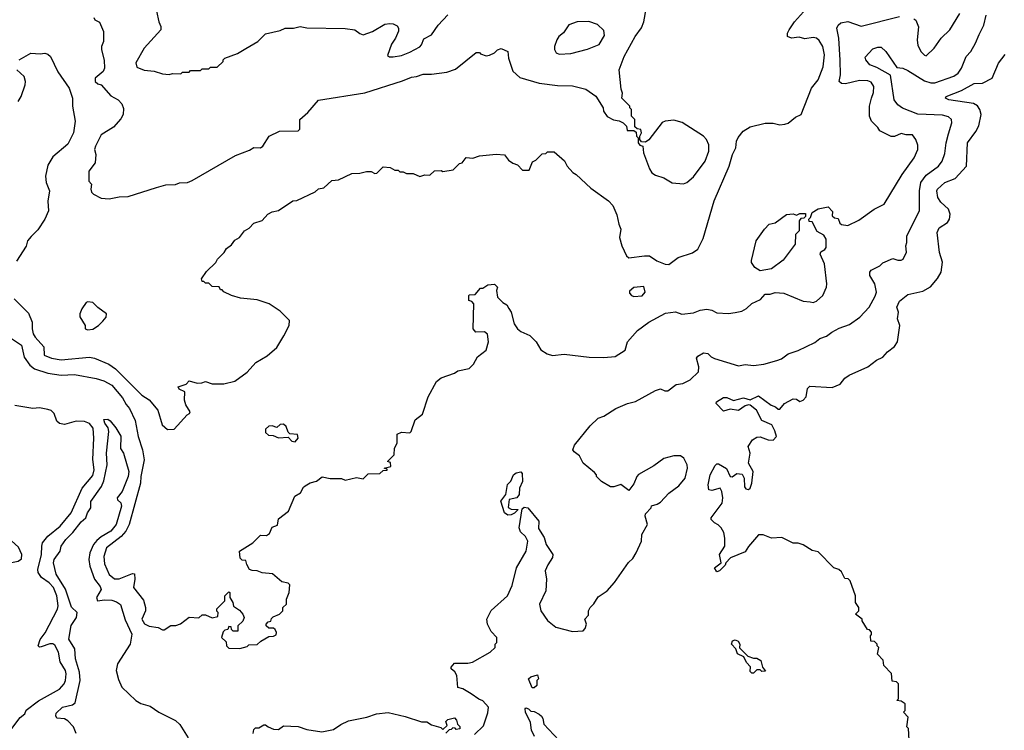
# Model space of a CAD drawing. Extents: x 1793424 to 1900092, y 321114 to 470632.
# Tile 276 of 292: x 1871545 to 1877477, y 422325 to 426607. Entities that reach past the tile are written whole.
import ezdxf

# ---------------------------------------------------------------- set-up
doc = ezdxf.new("R2010")
doc.units = 0

msp = doc.modelspace()

# ---------------------------------------------------------------- linework, layer by layer
at = {"layer": '0CON05XD'}
for points in [[(1871990.7, 426620.7), (1871997, 426607), (1872025, 426592.5), (1872050, 426535), (1872050, 426475), (1872037.5, 426445), (1872037.5, 426425), (1872053, 426363), (1872056, 426315), (1872048.8, 426295), (1872000, 426255), (1871999.2, 426235), (1872015, 426220), (1872035, 426214), (1872095, 426147.5), (1872138.8, 426125), (1872159.7, 426099.7), (1872171.2, 426071.2), (1872168.6, 426035), (1872155, 426010), (1872110.2, 425959.8), (1872035, 425913.8), (1872002.5, 425845), (1871996.2, 425825), (1872003.3, 425795), (1872000, 425745), (1871962.5, 425695), (1871962.5, 425635), (1871977.5, 425615), (1871973.3, 425585), (1871978.3, 425568.3), (1871990, 425555), (1872035, 425532.5), (1872085, 425527.5), (1872145, 425540), (1872199.3, 425540.7), (1872370, 425595), (1872425, 425612.5), (1872483, 425613), (1872507, 425623), (1872555, 425626.7), (1872585, 425637.5), (1872845, 425788.8), (1872929.5, 425820.5), (1872955, 425836.7), (1872995.9, 425834.1), (1873010, 425845), (1873047.5, 425905), (1873110, 425935), (1873223.6, 425936.4), (1873233, 425947), (1873232.5, 426005), (1873281.7, 426048.3), (1873345, 426121.2), (1873625, 426165.6), (1873851.7, 426238.3), (1873905, 426261.2), (1873936, 426264), (1873975, 426278.8), (1874025, 426278.8), (1874118.8, 426291.2), (1874170.7, 426309.3), (1874295, 426410), (1874315, 426410), (1874321.7, 426401.7), (1874355, 426390), (1874375, 426392.5), (1874405, 426407.5), (1874423.9, 426426.1), (1874445, 426432.5), (1874486.2, 426416.2), (1874490, 426375), (1874516.4, 426296.4), (1874558.3, 426258.3), (1874675, 426224.2), (1874785, 426210), (1874875, 426208), (1874955, 426188.8), (1875016.1, 426146.1), (1875060, 426075), (1875062.5, 426055), (1875083.6, 426023.6), (1875123, 426003), (1875157, 425997), (1875180, 425985), (1875200, 425965), (1875205, 425940), (1875245, 425940), (1875258.3, 425928.3), (1875260, 425905), (1875270, 425895), (1875270, 425865), (1875281.7, 425851.7), (1875300, 425845), (1875302.5, 425805), (1875338.3, 425708.3), (1875353.3, 425685), (1875375, 425670), (1875425, 425653.3), (1875475, 425623.3), (1875545, 425617.5), (1875565, 425626.7), (1875605, 425660), (1875674, 425755), (1875697.1, 425815), (1875697.5, 425852.5), (1875682.9, 425885), (1875664.5, 425904.5), (1875535, 425988), (1875485, 426002.5), (1875433.6, 425996.4), (1875415, 425987.5), (1875335, 425882.5), (1875315, 425870), (1875291.7, 425871.7), (1875280, 425885), (1875280, 425905), (1875290, 425925), (1875287.5, 425945), (1875265, 425950), (1875251.7, 425961.7), (1875250, 426005), (1875230, 426025), (1875230, 426065), (1875220, 426075), (1875220, 426085), (1875172.5, 426135), (1875177.5, 426165), (1875168.3, 426188.3), (1875156.2, 426305), (1875186, 426385), (1875252, 426505), (1875291.2, 426558.8), (1875306, 426595), (1875318.1, 426671.9)], [(1872355, 426722.5), (1872382.5, 426595), (1872396.1, 426566.1), (1872396.2, 426545), (1872294.2, 426435), (1872245, 426347.5), (1872250.5, 426320.5), (1872295, 426302), (1872355, 426296.2), (1872405, 426281.2), (1872445, 426276.7), (1872465, 426282.5), (1872515, 426280), (1872525, 426290), (1872565, 426290), (1872575, 426300), (1872635, 426300), (1872645, 426310), (1872685, 426310), (1872695, 426320), (1872735, 426320), (1872770, 426355), (1872770, 426365), (1872780, 426375), (1872857, 426403), (1872906.4, 426433.6), (1872980, 426475), (1873025, 426522.5), (1873115, 426542.5), (1873145, 426556.7), (1873195, 426556.7), (1873235, 426566.7), (1873275, 426558.8), (1873505, 426553.8), (1873565, 426546.2), (1873595, 426523.3), (1873615, 426516.7), (1873670, 426535), (1873745, 426580), (1873775, 426583.3), (1873795, 426582.5), (1873819.3, 426569.3), (1873827.5, 426555), (1873827, 426537), (1873810, 426495), (1873785, 426460), (1873761.7, 426391.7), (1873773, 426383), (1873795, 426383.3), (1873845, 426392), (1873895, 426410.8), (1873955.5, 426444.5), (1873965.6, 426455), (1873979.2, 426490.8), (1874025, 426516.2), (1874065.8, 426575), (1874123.8, 426636.2)], [(1871489.1, 424689.1), (1871555, 424646), (1871572.9, 424572.9), (1871605.3, 424525.3), (1871635, 424503.6), (1871715, 424476.8), (1871795, 424464.6), (1871875, 424469.1), (1872005, 424445.6), (1872051.1, 424431.1), (1872099.2, 424405), (1872165, 424328), (1872187.3, 424287.3), (1872207.5, 424265), (1872241.4, 424191.4), (1872257.8, 424095), (1872284.5, 424015), (1872294.5, 423955), (1872274.6, 423855), (1872273.4, 423813.4), (1872205, 423564.2), (1872185, 423524.4), (1872157.3, 423492.7), (1872067.8, 423425), (1872052.4, 423372.4), (1872055, 423327.5), (1872085, 423264), (1872117, 423237), (1872145, 423238.2), (1872225, 423270.8), (1872237.5, 423267.5), (1872239.2, 423235), (1872231.2, 423185), (1872290, 423110), (1872303.6, 423065), (1872302.9, 423045), (1872280.5, 422995), (1872297, 422967), (1872325, 422952), (1872380, 422945), (1872405, 422930), (1872415, 422930), (1872455, 422956.2), (1872485, 422956.2), (1872513.6, 422966.4), (1872565, 423007.5), (1872625, 423002.5), (1872645, 423020), (1872665, 423020), (1872705, 423002.5), (1872738.3, 423011.7), (1872740, 423035), (1872733, 423043), (1872733, 423057), (1872780, 423105), (1872780, 423135), (1872805, 423160), (1872810, 423155), (1872810, 423125), (1872830, 423095), (1872833, 423073), (1872868.3, 423048.3), (1872890, 423025), (1872897.5, 423005), (1872888.3, 422981.7), (1872860, 422955), (1872858.3, 422921.7), (1872831.7, 422921.7), (1872821.7, 422931.7), (1872818.3, 422948.3), (1872805, 422950), (1872798.3, 422931.7), (1872781.7, 422928.3), (1872771.7, 422918.3), (1872760, 422885), (1872788.3, 422858.3), (1872790, 422835), (1872805, 422820), (1872871.7, 422818.3), (1872915, 422830), (1872925, 422840), (1872975, 422842.5), (1872997, 422863), (1873045, 422890), (1873075, 422892.5), (1873089.3, 422900.7), (1873092.5, 422915), (1873085, 422932.5), (1873075, 422940), (1873045, 422940), (1873030, 422955), (1873030, 422965), (1873041.7, 422978.3), (1873058.3, 422981.7), (1873061.7, 422998.3), (1873071.7, 423008.3), (1873110, 423025), (1873130, 423045), (1873130, 423065), (1873152.5, 423085), (1873152.5, 423115), (1873167.5, 423155), (1873171.7, 423201.7), (1873161.7, 423211.7), (1873125, 423220), (1873067, 423267), (1873005, 423273.3), (1872975, 423286.7), (1872945, 423287.5), (1872930, 423295), (1872912.5, 423325), (1872908.3, 423348.3), (1872885, 423350), (1872873, 423363), (1872870, 423405), (1872950, 423455), (1872995, 423500), (1873031.7, 423498.3), (1873049.3, 423510.7), (1873065, 423550), (1873098.3, 423561.7), (1873105, 423600), (1873163.6, 423646.4), (1873202.5, 423735), (1873237.5, 423755), (1873255, 423790), (1873265, 423797.5), (1873295, 423816.7), (1873333.6, 423826.4), (1873367, 423853), (1873415, 423842.5), (1873483, 423843), (1873505, 423833.3), (1873575, 423847.5), (1873615, 423840), (1873645, 423870), (1873715, 423872.5), (1873735, 423890), (1873758.3, 423891.7), (1873758.3, 423898.3), (1873740, 423905), (1873780, 423915), (1873778.3, 423938.3), (1873760, 423945), (1873800, 423985), (1873802.5, 424025), (1873820, 424055), (1873820, 424110), (1873845, 424122.5), (1873895, 424117.5), (1873902.5, 424125), (1873927.5, 424195), (1873970.7, 424229.3), (1874006.7, 424335), (1874055, 424426.7), (1874085, 424448.8), (1874165, 424478), (1874185, 424491.2), (1874252.5, 424505), (1874278.3, 424531.7), (1874303.3, 424575), (1874356, 424615), (1874369.2, 424665), (1874362.3, 424712.3), (1874346.1, 424726.1), (1874293.6, 424723.6), (1874277.5, 424745), (1874280, 424895), (1874268.3, 424908.3), (1874250, 424915), (1874250, 424945), (1874255, 424950), (1874288.3, 424951.7), (1874321.7, 424988.3), (1874335, 424990), (1874365, 425010), (1874405, 425012.5), (1874422.5, 424995), (1874417.5, 424975), (1874422.5, 424935), (1874455, 424902.5), (1874479.3, 424889.3), (1874492.5, 424867.5), (1874506.2, 424845), (1874523.8, 424775), (1874543.3, 424745), (1874565, 424727.5), (1874617.5, 424705), (1874656.7, 424665), (1874685, 424617.5), (1874723, 424593), (1874755, 424583.3), (1874825, 424591.2), (1874975, 424574), (1875065, 424571.2), (1875131.7, 424578.3), (1875192.5, 424615), (1875206.2, 424665), (1875266.7, 424735), (1875335.8, 424784.2), (1875435, 424838.8), (1875495, 424847.5), (1875533.6, 424833.6), (1875605, 424841.2), (1875645, 424856), (1875685, 424862), (1875715, 424855.8), (1875745, 424840.6), (1875815, 424836.2), (1875855, 424842), (1875895, 424851.2), (1875923.6, 424866.4), (1875955, 424896.7), (1876008.8, 424921.2), (1876035, 424952.5), (1876066.4, 424953.6), (1876097, 424963), (1876149.3, 424959.3), (1876265, 424910), (1876307, 424907), (1876325, 424903.8), (1876345, 424910), (1876383.3, 424945), (1876406, 424995), (1876408, 425015), (1876393.8, 425135), (1876367.5, 425195), (1876371.7, 425208.3), (1876395, 425222.5), (1876403.3, 425235), (1876403.3, 425285), (1876389.3, 425309.3), (1876350, 425330), (1876318.3, 425388.3), (1876301.7, 425391.7), (1876300, 425405), (1876310, 425415), (1876320, 425445), (1876355, 425467.5), (1876415, 425480), (1876441.7, 425451.7), (1876440, 425425), (1876453, 425413), (1876475, 425410), (1876485, 425380), (1876495, 425372.5), (1876535, 425366.7), (1876600.7, 425399.3), (1876692.5, 425465), (1876753.8, 425495), (1876862, 425675), (1876933.8, 425775), (1876955.8, 425824.2), (1876955, 425850), (1876943.3, 425885), (1876923.6, 425913.6), (1876885, 425913.8), (1876855, 425921.2), (1876815, 425902.5), (1876795, 425902.5), (1876727, 425937), (1876715, 425957.5), (1876676.7, 425995), (1876663.8, 426025), (1876664, 426085), (1876675.8, 426135), (1876687.7, 426167.7), (1876690.8, 426205), (1876675, 426230.8), (1876655, 426239.2), (1876605, 426240.6), (1876520.8, 426220.8), (1876495, 426223.3), (1876482, 426235), (1876489.2, 426275), (1876487.6, 426362.4), (1876480.4, 426495), (1876467.5, 426555), (1876475.7, 426574.3), (1876492.7, 426587.3), (1876534.2, 426595.8), (1876615, 426567.5), (1876845, 426625.8)], [(1871512.5, 424925), (1871598.3, 424838.3), (1871620.8, 424785), (1871619.2, 424745), (1871627.1, 424715), (1871637.5, 424695), (1871690, 424635), (1871692, 424585), (1871736.6, 424566.6), (1871795, 424557.1), (1871965, 424572.5), (1871995, 424567.1), (1872081.9, 424531.9), (1872123.1, 424503.1), (1872280, 424345), (1872325, 424316.2), (1872377.5, 424255), (1872403.3, 424165), (1872435, 424137.5), (1872475, 424140), (1872553.6, 424226.4), (1872567.5, 424235), (1872572.5, 424245), (1872546.7, 424286.7), (1872537.5, 424315), (1872540, 424365), (1872505, 424380), (1872500, 424395), (1872548.3, 424411.7), (1872565, 424430), (1872615, 424417.5), (1872641.7, 424418.3), (1872665, 424427.5), (1872705, 424413.3), (1872735, 424412.5), (1872775, 424412.5), (1872841.7, 424428.3), (1872915.9, 424484.1), (1872967.7, 424542.3), (1873035, 424581.2), (1873095, 424631.2), (1873137, 424703), (1873167.5, 424765), (1873170, 424795), (1873115, 424851.2), (1873047.5, 424895), (1872975, 424918.8), (1872875, 424930), (1872820, 424945), (1872775, 424967.5), (1872765, 424980), (1872755, 424980), (1872747, 424997), (1872705, 425000), (1872685, 425020), (1872665, 425020), (1872655, 425030), (1872645, 425030), (1872640, 425045), (1872670.7, 425089.3), (1872726.4, 425143.6), (1872737.5, 425165), (1872776.7, 425205), (1872790.7, 425229.3), (1872820, 425250), (1872840.7, 425279.3), (1872870, 425295), (1872900, 425335), (1872928.3, 425351.7), (1872955, 425380), (1873005, 425397.5), (1873040, 425435), (1873065, 425450), (1873105, 425457.5), (1873190, 425515), (1873215, 425517.5), (1873325, 425570), (1873345, 425587.5), (1873377, 425593), (1873425, 425637.5), (1873465, 425642.5), (1873545, 425680), (1873595, 425682.5), (1873635, 425692.5), (1873661.7, 425691.7), (1873685, 425680), (1873697, 425683), (1873735, 425720), (1873777, 425717), (1873805, 425700), (1873825, 425700), (1873835, 425690), (1873855, 425690), (1873875, 425680), (1873915, 425680), (1873955, 425662.5), (1873985, 425672.5), (1874015, 425670), (1874043.6, 425696.4), (1874085, 425697.5), (1874095, 425692.5), (1874157, 425703), (1874195, 425740), (1874210, 425745), (1874235, 425777.5), (1874275, 425772.5), (1874315, 425787.5), (1874415, 425797.5), (1874465, 425792.5), (1874490, 425760), (1874515, 425742.5), (1874543, 425733), (1874575, 425700), (1874615, 425700), (1874635, 425750), (1874655, 425760), (1874691.7, 425798.3), (1874715, 425800), (1874725, 425810), (1874765, 425810), (1874826.4, 425756.4), (1874842.5, 425725), (1874877, 425687), (1874897.5, 425675), (1874985, 425592.5), (1875092.5, 425515), (1875118.3, 425488.3), (1875141.7, 425431.7), (1875153.8, 425375), (1875166.7, 425345), (1875157.5, 425295), (1875172.5, 425245), (1875200, 425185), (1875215, 425172.5), (1875310, 425185), (1875340, 425185), (1875383, 425153), (1875433, 425133), (1875455, 425132.5), (1875512.5, 425175), (1875597.7, 425202.3), (1875630, 425225), (1875662.3, 425287.7), (1875728, 425515), (1875820, 425725), (1875840, 425795), (1875859.2, 425835), (1875864.3, 425875), (1875873.4, 425896.6), (1875903.3, 425935), (1875945, 425961.2), (1876035, 425983.8), (1876085, 425983.3), (1876125, 425973.8), (1876155, 425978), (1876175, 425983.8), (1876219.5, 426020.5), (1876252.5, 426035), (1876314.6, 426195.4), (1876354.3, 426245), (1876386.2, 426323.8), (1876394.4, 426395), (1876382.9, 426445), (1876361.7, 426481.7), (1876345, 426496), (1876325, 426500), (1876275, 426492), (1876241.7, 426501.7), (1876195, 426496.2), (1876170, 426505), (1876170, 426525), (1876180, 426545), (1876213.3, 426595), (1876266.2, 426655)], [(1874285, 422300), (1874338.3, 422351.7), (1874365, 422430), (1874370, 422465), (1874335, 422503.3), (1874311.7, 422511.7), (1874265.8, 422545.8), (1874215, 422574), (1874183.9, 422583.9), (1874178, 422655), (1874167.1, 422677.1), (1874143.8, 422695), (1874143.6, 422706.4), (1874165, 422730), (1874245, 422730), (1874273.6, 422736.4), (1874380, 422795), (1874410, 422825), (1874410, 422845), (1874420, 422855), (1874420, 422885), (1874385, 422920), (1874363.3, 422965), (1874360, 422995), (1874385, 423046.7), (1874483.8, 423135), (1874511.7, 423198.3), (1874537.5, 423305), (1874595.6, 423405), (1874605.6, 423465.6), (1874592.3, 423492.3), (1874561.5, 423521.5), (1874553.6, 423545), (1874571.2, 423658.8), (1874585, 423668.8), (1874605.6, 423665.6), (1874671.9, 423585), (1874671.2, 423541.2), (1874705, 423486.7), (1874716.2, 423445), (1874756.2, 423385), (1874753.9, 423366.1), (1874727.3, 423322.7), (1874710, 423285), (1874718.8, 423235), (1874714.3, 423165), (1874677.1, 423085), (1874684.3, 423045), (1874725, 422986), (1874775, 422946.2), (1874875, 422920), (1874940, 422925), (1874951.7, 422938.3), (1874960, 422965), (1874950, 422995), (1874971.7, 423018.3), (1874972.5, 423045), (1874982.5, 423065), (1875003.6, 423086.4), (1875030.5, 423129.5), (1875085, 423166.2), (1875129.2, 423215), (1875213.6, 423336.4), (1875239.1, 423360.9), (1875258.8, 423395), (1875290, 423465), (1875292.5, 423505), (1875326.7, 423565), (1875312.5, 423615), (1875315, 423630), (1875350, 423665), (1875351.7, 423678.3), (1875385, 423687.5), (1875405, 423700), (1875456.1, 423753.9), (1875515, 423798.8), (1875554, 423845), (1875568, 423905), (1875566, 423925), (1875545.8, 423965.8), (1875525, 423978.8), (1875485, 423978), (1875425, 423963.3), (1875365, 423918.8), (1875273.6, 423866.4), (1875262.5, 423855), (1875245, 423810), (1875215, 423770), (1875167, 423807), (1875125, 423792.5), (1875105, 423792.5), (1875050, 423825), (1875020, 423855), (1875020, 423865), (1875008.3, 423878.3), (1874940, 423935), (1874918.3, 423978.3), (1874885, 424002.5), (1874877.5, 424015), (1874887.7, 424042.3), (1874980.8, 424159.2), (1875030, 424205), (1875065, 424217.5), (1875136.1, 424263.9), (1875206.1, 424293.9), (1875255, 424306.7), (1875375, 424373.3), (1875405, 424382.5), (1875430.7, 424370.7), (1875449.3, 424370.7), (1875500.5, 424409.5), (1875540, 424415), (1875583.6, 424436.4), (1875633.9, 424486.1), (1875636, 424515), (1875623, 424567), (1875630.7, 424579.3), (1875665, 424600), (1875690, 424595), (1875710, 424575), (1875730, 424565), (1875875, 424522), (1875915, 424529.2), (1875965, 424522.5), (1876027.9, 424532.1), (1876105.9, 424554.1), (1876135, 424563.8), (1876175, 424594), (1876235, 424614.2), (1876335, 424661.2), (1876365, 424686.7), (1876405, 424700), (1876437.5, 424725), (1876482.3, 424747.7), (1876545, 424771.2), (1876606.7, 424815), (1876662.5, 424875), (1876699.5, 424940.5), (1876706.7, 424965), (1876696.7, 425015), (1876667.5, 425065), (1876667.5, 425085), (1876675, 425097.5), (1876726.1, 425123.9), (1876745, 425142.5), (1876805, 425167.5), (1876835, 425157.5), (1876855, 425157.5), (1876867.5, 425165), (1876887, 425207), (1876882.5, 425245), (1876890, 425265), (1876890, 425305), (1876966, 425455), (1876966.5, 425575), (1876973.5, 425625), (1877005, 425670), (1877080, 425725), (1877102.5, 425755), (1877118.7, 425801.3), (1877125.7, 425865), (1877141.1, 425918.9), (1877161.2, 425985), (1877158.8, 426005), (1877141.4, 426021.4), (1877105, 426031.1), (1876955, 426038.2), (1876864, 426074), (1876835, 426093.1), (1876813.8, 426125), (1876792, 426272), (1876709.1, 426319.1), (1876666.2, 426335), (1876642.5, 426365), (1876638.3, 426381.7), (1876685, 426431.2), (1876715, 426442), (1876735, 426441.2), (1876763.3, 426415), (1876828.8, 426318.8), (1876865, 426314.2), (1876895, 426301.4), (1876995, 426237.8), (1877035, 426225.7), (1877057.3, 426227.3), (1877173.2, 426266.8), (1877198, 426285), (1877218, 426315), (1877246.2, 426385), (1877274.1, 426415.9), (1877303.3, 426465), (1877325, 426517.5), (1877353.3, 426575), (1877367.5, 426635)], [(1876932.3, 426612.3), (1876944.2, 426604.2), (1876959.2, 426565), (1876951.9, 426485), (1876955, 426452.5), (1876975, 426413.3), (1876995, 426392.5), (1877005, 426390), (1877055, 426436.2), (1877096, 426495), (1877149.2, 426545), (1877208, 426645)], [(1874795, 426400), (1874865, 426403.8), (1874965, 426428.8), (1875035, 426456.7), (1875067.3, 426512.7), (1875065, 426542.5), (1875025, 426577.5), (1874973, 426597), (1874903.6, 426593.6), (1874854.2, 426575.8), (1874821.7, 426528.3), (1874792.5, 426505), (1874780, 426485), (1874766.7, 426445), (1874767, 426427), (1874777, 426407), (1874795, 426400)], [(1871542.5, 426365), (1871611.2, 426405), (1871668.5, 426401.5), (1871695.9, 426405.9), (1871715, 426400), (1871730, 426385), (1871775, 426292.5), (1871843.6, 426193.6), (1871863.8, 426135), (1871863.8, 426085), (1871880, 425995), (1871868.8, 425925), (1871835, 425857.5), (1871745, 425781.2), (1871715, 425730), (1871700, 425665), (1871704, 425625), (1871724.2, 425575), (1871714.1, 425514.1), (1871718, 425455), (1871696.2, 425405), (1871655, 425340), (1871615, 425300), (1871591.2, 425275), (1871585, 425243.3), (1871525, 425152.5)], [(1876654, 424516), (1876707.5, 424555), (1876745, 424573.3), (1876772.5, 424605), (1876815, 424637.5), (1876833.6, 424666.4), (1876847.5, 424765), (1876833.1, 424805), (1876838.8, 424845), (1876829.2, 424875), (1876845, 424910), (1876895, 424952), (1876985, 424972), (1877032.3, 424997.7), (1877075, 425046.7), (1877096, 425085), (1877104.1, 425145.9), (1877085.7, 425205), (1877072, 425325), (1877085, 425352), (1877134.3, 425385.7), (1877145.8, 425405), (1877151.4, 425435), (1877140, 425465), (1877095, 425507.5), (1877077.1, 425535), (1877070, 425575), (1877075, 425586.7), (1877118.8, 425625), (1877180.2, 425649.8), (1877249.2, 425725), (1877254.4, 425865), (1877305, 425933.8), (1877322.3, 425967.7), (1877337.3, 426035), (1877329.5, 426065), (1877315, 426088.6), (1877291.5, 426101.5), (1877143.2, 426123.2), (1877123.3, 426135), (1877126.7, 426145), (1877218.9, 426181.1), (1877295, 426223.1), (1877345, 426224), (1877403.3, 426255), (1877442, 426345), (1877482.1, 426397.9)], [(1871535, 426114), (1871554.2, 426145), (1871577.8, 426215), (1871580, 426235), (1871571.2, 426265), (1871528.1, 426305)], [(1876005, 425093.8), (1875974.2, 425114.2), (1875953.9, 425143.9), (1875953.3, 425155), (1875982.5, 425275), (1876032.5, 425345), (1876060, 425375), (1876097, 425383), (1876165, 425432.5), (1876205, 425437.5), (1876225, 425430), (1876245, 425440), (1876278.3, 425438.3), (1876278.3, 425421.7), (1876268.3, 425411.7), (1876251.7, 425408.3), (1876240, 425395), (1876240, 425335), (1876218.3, 425311.7), (1876216.7, 425255), (1876145, 425157.5), (1876075, 425106.7), (1876005, 425093.8)], [(1875245, 424940), (1875295, 424943.3), (1875312.5, 424965), (1875305, 425000), (1875245, 424992.5), (1875218.3, 424971.7), (1875218.3, 424958.3), (1875230, 424945), (1875245, 424940)], [(1871955, 424737.5), (1871985, 424742.5), (1872020, 424765), (1872045, 424790), (1872066.1, 424813.9), (1872067.5, 424835), (1872015, 424872.5), (1871985, 424902.5), (1871955, 424907.5), (1871945, 424902.5), (1871920, 424865), (1871907.5, 424835), (1871907, 424817), (1871940, 424765), (1871940, 424745), (1871955, 424737.5)], [(1876902.5, 422265), (1876900, 422335), (1876890, 422345), (1876897.5, 422405), (1876870, 422435), (1876880, 422445), (1876880, 422485), (1876855, 422500), (1876830, 422505), (1876840, 422515), (1876840, 422605), (1876827, 422617), (1876801.7, 422621.7), (1876797, 422667), (1876750, 422715), (1876747, 422747), (1876713, 422783), (1876720, 422825), (1876710, 422835), (1876710, 422845), (1876695, 422860), (1876671.7, 422861.7), (1876670, 422895), (1876677, 422903), (1876677, 422917), (1876665, 422930), (1876651.7, 422931.7), (1876620, 422985), (1876620, 422995), (1876580, 423025), (1876600, 423045), (1876600, 423065), (1876580, 423095), (1876580, 423135), (1876547.5, 423225), (1876537, 423237), (1876515, 423240), (1876495, 423280), (1876480, 423295), (1876450, 423305), (1876355, 423400), (1876318.3, 423408.3), (1876265, 423442.5), (1876235, 423452.5), (1876205, 423452.5), (1876137, 423487), (1876075, 423482.5), (1876023, 423503), (1875995, 423502.5), (1875935, 423433.3), (1875915, 423401.2), (1875826.4, 423363.6), (1875800, 423335), (1875795, 423320), (1875760, 423285), (1875745, 423280), (1875730, 423305), (1875770, 423335), (1875760, 423385), (1875793.3, 423435), (1875793, 423483), (1875787, 423517), (1875770, 423545), (1875753, 423563), (1875730, 423575), (1875710, 423595), (1875710, 423605), (1875776.6, 423693.4), (1875781.2, 423725), (1875774.5, 423764.5), (1875765, 423783.3), (1875715, 423769.2), (1875696.7, 423775), (1875692.5, 423805), (1875704.3, 423865), (1875735, 423920), (1875745, 423930), (1875755, 423930), (1875803, 423903), (1875825, 423853.8), (1875837.7, 423852.3), (1875865, 423873.3), (1875897.5, 423867.5), (1875910, 423845), (1875912.3, 423792.3), (1875919.3, 423779.3), (1875935, 423776.7), (1875945, 423783.3), (1875956.2, 423813.8), (1875963.3, 423885), (1875936.2, 423935), (1875945.6, 423995), (1875933.3, 424035), (1875960, 424075), (1875985, 424091.2), (1876005, 424094), (1876055, 424076.2), (1876085, 424073.3), (1876103.3, 424095), (1876095, 424130), (1876076.4, 424166.4), (1876015, 424192.5), (1875983.3, 424255), (1875945, 424283.3), (1875935, 424286.7), (1875915, 424280), (1875875, 424251.2), (1875825, 424260), (1875785, 424247.5), (1875740, 424295), (1875742.5, 424305), (1875785, 424331.2), (1875805, 424330), (1875845, 424313.3), (1875905, 424327.8), (1875945, 424315.6), (1875995, 424340), (1876072.5, 424285), (1876097.5, 424275), (1876115, 424260), (1876125, 424260), (1876153.3, 424295), (1876205, 424323.3), (1876225, 424320), (1876245, 424306.7), (1876265, 424313.8), (1876282, 424335), (1876291.2, 424385), (1876305, 424398.8), (1876438.8, 424391.2), (1876488.3, 424411.7), (1876515, 424446.7), (1876542.5, 424465), (1876654, 424516)], [(1871496.7, 422335), (1871547, 422403), (1871576.1, 422423.9), (1871585, 422446.7), (1871657.9, 422502.1), (1871785, 422573.8), (1871813.8, 422605), (1871820, 422625), (1871824.2, 422665), (1871820, 422685), (1871787.9, 422737.9), (1871778.6, 422795), (1871757.4, 422837.4), (1871745, 422845.7), (1871727, 422847), (1871675, 422827.5), (1871665, 422826.7), (1871656.7, 422835), (1871668.7, 422871.3), (1871697.8, 422912.2), (1871772.5, 423055), (1871777.1, 423075), (1871768, 423135), (1871749.2, 423185), (1871723.1, 423213.1), (1871676.5, 423246.5), (1871655.3, 423275.3), (1871653.5, 423295), (1871676.2, 423385), (1871677.8, 423435), (1871683.1, 423455), (1871714.3, 423495), (1871789.4, 423555), (1871854.4, 423635), (1871920.4, 423785), (1871985, 423860), (1871993.1, 423895), (1871986.2, 423956.2), (1871992.5, 424085), (1871987.1, 424145), (1871965, 424173.5), (1871936.4, 424186.4), (1871885, 424187.2), (1871815, 424167.5), (1871785, 424173.1), (1871768.6, 424188.6), (1871753.3, 424235), (1871735, 424251.8), (1871715, 424258.9), (1871665, 424267.3), (1871624, 424264), (1871515, 424283.2)], [(1871885.8, 422305), (1871868.6, 422345), (1871835, 422382), (1871815, 422394.2), (1871768.8, 422398.8), (1871762.3, 422412.3), (1871765, 422428.8), (1871802, 422465), (1871862.4, 422477.6), (1871878.9, 422491.1), (1871909.2, 422625), (1871905.4, 422675), (1871881.5, 422755), (1871876.9, 422815), (1871841.2, 422875), (1871854.2, 422955.8), (1871887.3, 423005), (1871890.5, 423035), (1871857.6, 423067.6), (1871820, 423175), (1871765.5, 423265), (1871747.8, 423335), (1871753.1, 423355), (1871788.9, 423405), (1871794.4, 423435), (1871823.3, 423475), (1871865, 423517.1), (1871915, 423581.9), (1871944.2, 423605), (1871953.3, 423635), (1871973.5, 423665), (1871974.3, 423704.3), (1872038.6, 423795), (1872051.7, 423828.3), (1872072.9, 423925), (1872068, 423995), (1872082, 424125), (1872078, 424148), (1872057.5, 424175), (1872051.7, 424198.3), (1872075, 424200), (1872089.3, 424189.3), (1872125, 424146.7), (1872155, 424097.5), (1872153.3, 424023.3), (1872170, 423995), (1872202.9, 423885), (1872199.4, 423855), (1872161.9, 423765), (1872132.9, 423725), (1872133.6, 423713.6), (1872155.3, 423695.3), (1872158.9, 423675), (1872127.1, 423565), (1872095, 423525.5), (1872035, 423491.8), (1872010.5, 423469.5), (1871990.5, 423445), (1871968.2, 423395), (1871962.5, 423355), (1871966.9, 423315), (1871995, 423236.2), (1872030.7, 423190.7), (1872036.8, 423173.2), (1872008.6, 423125), (1872014, 423105), (1872055, 423111.5), (1872099.1, 423109.1), (1872128.9, 423098.9), (1872152.7, 423082.7), (1872179.8, 422989.8), (1872221.1, 422905), (1872211.5, 422845), (1872134.5, 422725), (1872125.6, 422685), (1872140.6, 422630.6), (1872161.1, 422585), (1872245.6, 422505), (1872275, 422487.3), (1872330.6, 422470.6), (1872383.9, 422433.9), (1872483.6, 422383.6), (1872510.6, 422360.6), (1872559.3, 422279.3)], [(1873205, 424063.8), (1873222.5, 424085), (1873218.3, 424108.3), (1873171.7, 424111.7), (1873161.7, 424121.7), (1873150, 424155), (1873135, 424170), (1873115, 424167.5), (1873095, 424150), (1873065, 424160), (1873045, 424157.5), (1873025, 424140), (1873025, 424120), (1873043, 424103), (1873071.7, 424101.7), (1873105, 424087.5), (1873161.7, 424091.7), (1873185, 424067.5), (1873205, 424063.8)], [(1874485, 423621.1), (1874464.7, 423634.7), (1874444.3, 423705), (1874473.9, 423746.1), (1874484.1, 423805.9), (1874504.1, 423825.9), (1874519.2, 423865), (1874535, 423877.5), (1874565, 423882.5), (1874573, 423873), (1874574, 423825), (1874556.7, 423785), (1874554.3, 423745), (1874540, 423725), (1874494.1, 423715.9), (1874487, 423667), (1874505, 423658), (1874547.5, 423655), (1874526.6, 423633.4), (1874505, 423624.4), (1874485, 423621.1)], [(1871495, 423336.7), (1871535, 423343.3), (1871555, 423357.5), (1871558.8, 423385), (1871538.3, 423428.3), (1871495, 423466.7), (1871475, 423472.5), (1871436.4, 423463.6), (1871382.5, 423405), (1871380, 423395), (1871390, 423385), (1871475, 423341.2), (1871495, 423336.7)], [(1875965, 422670), (1875955, 422670), (1875945, 422680), (1875947, 422707), (1875923.9, 422733.9), (1875908.3, 422768.3), (1875870, 422785), (1875860, 422815), (1875832.5, 422845), (1875840, 422865), (1875855, 422870), (1875873, 422863), (1875882.5, 422845), (1875881.7, 422821.7), (1875931.7, 422771.7), (1875965, 422760), (1875985, 422760), (1876010, 422745), (1876020, 422705), (1876038.3, 422681.7), (1876015, 422680), (1876005, 422690), (1875985, 422690), (1875965, 422670)], [(1874645, 422580), (1874631.7, 422581.7), (1874610, 422635), (1874625, 422647.5), (1874665, 422660), (1874670, 422635), (1874660, 422625), (1874660, 422595), (1874645, 422580)], [(1874647, 422287), (1874627.5, 422325), (1874621.7, 422371.7), (1874592.5, 422435), (1874590, 422455), (1874595, 422460), (1874610, 422455), (1874625, 422440), (1874645, 422437.5), (1874675, 422422.5), (1874689.3, 422409.3), (1874697, 422397), (1874701.7, 422361.7), (1874792.5, 422265)], [(1872952.5, 422305), (1872955, 422330), (1872965, 422340), (1872985, 422340), (1873015, 422357.5), (1873025, 422357.5), (1873042.5, 422345), (1873075, 422332.5), (1873105, 422330), (1873135, 422352.5), (1873221.7, 422348.3), (1873275, 422330), (1873365, 422316), (1873435, 422330), (1873479.1, 422360.9), (1873525, 422381.4), (1873635.6, 422404.4), (1873695, 422424), (1873765, 422431.4), (1873867.9, 422407.9), (1873965, 422376.7), (1873997, 422377), (1874025, 422357.5), (1874081.7, 422341.7), (1874095, 422330), (1874120, 422355), (1874111.7, 422378.3), (1874125, 422390), (1874165, 422400), (1874177, 422387), (1874181.7, 422361.7), (1874197.5, 422347.5), (1874197, 422333), (1874175, 422330), (1874168.3, 422338.3), (1874155, 422340), (1874145, 422330), (1874131.7, 422328.3), (1874111.7, 422308.3)]]:
    msp.add_lwpolyline(points, dxfattribs=at)

doc.saveas('drawing.dxf')
